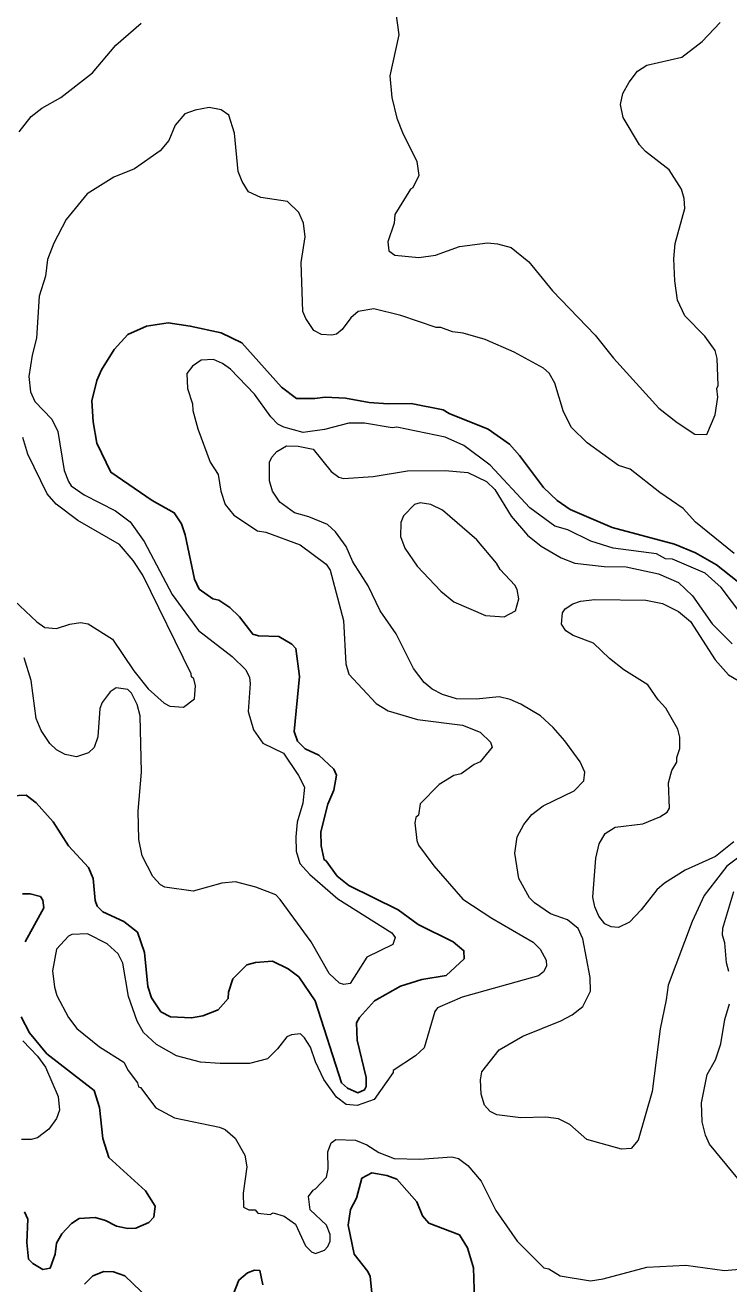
# Model space of a CAD drawing. Extents: x 447.8 to 473.9, y 7733.1 to 7760.8.
# Drawn here: x 469.056 to 470.462, y 7740.688 to 7743.202 of the extents above; entities that cross this region are included whole.
import ezdxf

# ---------------------------------------------------------------- set-up
doc = ezdxf.new("R2010")
doc.units = 0
doc.header["$LTSCALE"] = 0.032
doc.layers.add('1', color=7, linetype='Continuous', lineweight=25)
doc.layers.add('2', color=7, linetype='Continuous', lineweight=13)

msp = doc.modelspace()

# ---------------------------------------------------------------- linework, layer by layer
at = {"layer": '1'}
for points in [[(469.6474, 7741.5905), (469.6613, 7741.6462), (469.6731, 7741.6738), (469.6785, 7741.7039), (469.6732, 7741.7158), (469.6433, 7741.744), (469.6159, 7741.7563), (469.6005, 7741.7716), (469.5937, 7741.791), (469.6048, 7741.9008), (469.597, 7741.9565), (469.5893, 7741.9655), (469.5634, 7741.981), (469.5224, 7741.982), (469.5111, 7741.9853), (469.4844, 7742.02), (469.4656, 7742.0388), (469.4432, 7742.0532), (469.4314, 7742.056), (469.4039, 7742.0756), (469.3944, 7742.0951), (469.3763, 7742.1836), (469.3684, 7742.2057), (469.3541, 7742.2278), (469.3099, 7742.2525), (469.2273, 7742.3089), (469.1995, 7742.3668), (469.192, 7742.4097), (469.1897, 7742.4514), (469.1998, 7742.4919), (469.2087, 7742.5132), (469.2344, 7742.5538), (469.2618, 7742.584), (469.2987, 7742.6009), (469.3419, 7742.6073), (469.3861, 7742.6008), (469.4481, 7742.5871), (469.4891, 7742.5674), (469.5688, 7742.479), (469.5986, 7742.4562), (469.635, 7742.4558), (469.6558, 7742.459), (469.6963, 7742.4568), (469.7438, 7742.4484), (469.782, 7742.4454), (469.8277, 7742.4461), (469.8918, 7742.4333), (469.9033, 7742.426), (469.9816, 7742.3948), (470.0239, 7742.3649), (470.0444, 7742.3424), (470.092, 7742.2781), (470.1195, 7742.2521), (470.1451, 7742.2346), (470.2293, 7742.1983), (470.3539, 7742.1655), (470.3955, 7742.1479), (470.4376, 7742.1242), (470.4789, 7742.0916)], [(469.0284, 7741.6623), (469.0582, 7741.6637), (469.0782, 7741.6486), (469.1125, 7741.6104), (469.1426, 7741.5626), (469.1832, 7741.5195), (469.192, 7741.4971), (469.1961, 7741.4532), (469.2004, 7741.4423), (469.2112, 7741.431), (469.2537, 7741.4113), (469.2808, 7741.3899), (469.2946, 7741.3496), (469.3013, 7741.2815), (469.3086, 7741.2592), (469.3274, 7741.2312), (469.3468, 7741.2214), (469.3888, 7741.219), (469.4116, 7741.2232), (469.4421, 7741.2351), (469.462, 7741.2575), (469.4623, 7741.2704), (469.4711, 7741.2967), (469.4994, 7741.3248), (469.5168, 7741.3295), (469.5507, 7741.3324), (469.5821, 7741.3169), (469.6032, 7741.3007), (469.6361, 7741.2534), (469.6883, 7741.0892), (469.7004, 7741.0784), (469.7211, 7741.0694), (469.7344, 7741.0753), (469.7379, 7741.0823), (469.7379, 7741.0998), (469.7195, 7741.1746), (469.7187, 7741.209), (469.7246, 7741.22), (469.7542, 7741.2528), (469.8065, 7741.2821), (469.8489, 7741.296), (469.8974, 7741.304), (469.9334, 7741.3369), (469.9332, 7741.353), (469.9118, 7741.3712), (469.8414, 7741.4053), (469.8017, 7741.4348), (469.7031, 7741.4837)], [(469.7031, 7741.4837), (469.68, 7741.5023), (469.6571, 7741.5336), (469.6535, 7741.5348), (469.648, 7741.5627), (469.6474, 7741.5905)], [(469.0561, 7741.3712), (469.0939, 7741.4385), (469.0915, 7741.4544), (469.0869, 7741.4617), (469.0662, 7741.4666), (469.051, 7741.4666)], [(469.0547, 7740.8317), (469.0615, 7740.8167), (469.0598, 7740.7701), (469.0631, 7740.7368), (469.0717, 7740.7283), (469.0915, 7740.7166), (469.1063, 7740.7192), (469.1163, 7740.7468), (469.1192, 7740.7693), (469.1296, 7740.7876), (469.1487, 7740.8085), (469.1639, 7740.8182), (469.196, 7740.8205), (469.2169, 7740.8141), (469.239, 7740.8031), (469.2615, 7740.7982), (469.2774, 7740.7989), (469.3033, 7740.8102), (469.3132, 7740.8212), (469.316, 7740.8429), (469.297, 7740.8735), (469.2234, 7740.9401), (469.2112, 7740.9781), (469.2049, 7741.0399), (469.1941, 7741.0741), (469.0993, 7741.1474), (469.0649, 7741.1894), (469.0486, 7741.221)], [(469.9544, 7740.6559), (469.9523, 7740.7195), (469.9399, 7740.7596), (469.9242, 7740.7856), (469.8628, 7740.8088), (469.8501, 7740.8234), (469.8387, 7740.8513), (469.7987, 7740.8966), (469.7793, 7740.904), (469.7492, 7740.9094), (469.7291, 7740.8987), (469.7184, 7740.8589), (469.7066, 7740.8363), (469.7019, 7740.805), (469.7135, 7740.7469), (469.7409, 7740.7126), (469.7458, 7740.7022), (469.7498, 7740.6631)], [(469.3358, 7740.6264), (469.2552, 7740.7035), (469.2329, 7740.7115), (469.2137, 7740.7123), (469.1913, 7740.7035), (469.1747, 7740.687)], [(469.5311, 7740.6859), (469.5251, 7740.7147), (469.5147, 7740.7154), (469.5007, 7740.7099), (469.483, 7740.6953), (469.4593, 7740.6338)]]:
    msp.add_lwpolyline(points, dxfattribs=at)
at = {"layer": '2'}
for points in [[(469.797, 7743.2257), (469.8029, 7743.1825), (469.7853, 7743.1006), (469.7892, 7743.0574), (469.7992, 7743.0159), (469.8103, 7742.9874), (469.8393, 7742.9293), (469.8429, 7742.9016), (469.831, 7742.8769), (469.8261, 7742.874), (469.7949, 7742.8234), (469.794, 7742.8062), (469.7813, 7742.7688), (469.7829, 7742.7512), (469.7951, 7742.7423), (469.8427, 7742.7379), (469.8764, 7742.7421), (469.9243, 7742.7597), (469.98, 7742.7668), (470.0005, 7742.7653), (470.0275, 7742.7578), (470.0625, 7742.7291), (470.1101, 7742.6712), (470.1954, 7742.5827), (470.232, 7742.5365), (470.3228, 7742.4368), (470.3589, 7742.4081), (470.3944, 7742.385), (470.4182, 7742.3844), (470.4353, 7742.4234), (470.4402, 7742.459), (470.4385, 7742.4758), (470.4409, 7742.4823), (470.4393, 7742.5363), (470.4354, 7742.5518), (470.4146, 7742.5806)], [(469.0442, 7742.989), (469.0684, 7743.0191), (469.0897, 7743.0363), (469.1274, 7743.0572), (469.1909, 7743.1065), (469.2372, 7743.1615), (469.288, 7743.2057)], [(470.3553, 7742.7657), (470.3743, 7742.8357), (470.3734, 7742.8557), (470.3678, 7742.8745), (470.3429, 7742.913), (470.2961, 7742.9496), (470.2838, 7742.9626), (470.2511, 7743.0176), (470.2462, 7743.043), (470.2506, 7743.0654), (470.263, 7743.088), (470.2801, 7743.1101), (470.2985, 7743.1216), (470.3682, 7743.1381), (470.4094, 7743.169), (470.4452, 7743.2069)], [(470.4732, 7742.1462), (470.3958, 7742.2092), (470.3714, 7742.2367), (470.3244, 7742.2682), (470.2652, 7742.3151), (470.242, 7742.3226), (470.1791, 7742.3674), (470.1478, 7742.398), (470.1321, 7742.4292), (470.1147, 7742.4864), (470.1031, 7742.5065), (470.0924, 7742.5166), (470.0332, 7742.5487), (469.9757, 7742.574), (469.9316, 7742.5865), (469.9101, 7742.5895), (469.887, 7742.5977), (469.8774, 7742.5979), (469.8073, 7742.6221), (469.753, 7742.6352), (469.722, 7742.6297), (469.7072, 7742.6174), (469.6899, 7742.5938), (469.6786, 7742.5849), (469.6693, 7742.5825), (469.6483, 7742.5837), (469.6331, 7742.592), (469.617, 7742.616), (469.6111, 7742.6299), (469.6081, 7742.7279), (469.6161, 7742.7787), (469.6122, 7742.8063), (469.6031, 7742.8276), (469.5802, 7742.8495), (469.527, 7742.8576), (469.5029, 7742.8692), (469.4898, 7742.8896), (469.4822, 7742.9098), (469.4743, 7742.9861), (469.4631, 7743.0222), (469.448, 7743.0327), (469.4238, 7743.037), (469.3961, 7743.0321), (469.3755, 7743.0247), (469.3563, 7743.0021), (469.3431, 7742.9714), (469.3259, 7742.9505), (469.2749, 7742.9145), (469.2332, 7742.8984), (469.1803, 7742.8648), (469.1382, 7742.8138), (469.1134, 7742.7665), (469.1009, 7742.7338), (469.0967, 7742.7002), (469.0843, 7742.6608), (469.0791, 7742.5764), (469.0703, 7742.5427), (469.0639, 7742.4998), (469.0669, 7742.4693), (469.0759, 7742.4504), (469.1099, 7742.4147), (469.1214, 7742.3903), (469.1342, 7742.3122), (469.1426, 7742.2902), (469.1485, 7742.282), (469.1745, 7742.2639), (469.2371, 7742.2317), (469.266, 7742.2095), (469.2938, 7742.1704), (469.3501, 7742.0644), (469.4026, 7741.9928), (469.4697, 7741.941), (469.4973, 7741.9142), (469.5043, 7741.8986), (469.5062, 7741.8867), (469.5022, 7741.8309)], [(470.4146, 7742.5806), (470.3742, 7742.6212), (470.36, 7742.6528), (470.3542, 7742.691), (470.3528, 7742.7351), (470.3553, 7742.7657)], [(470.2311, 7742.1574), (470.1864, 7742.1712), (470.1406, 7742.1936), (470.1149, 7742.2009), (470.0649, 7742.2379), (469.9853, 7742.3231), (469.9332, 7742.3622), (469.8953, 7742.3787), (469.7989, 7742.3989), (469.7897, 7742.3974), (469.7344, 7742.407), (469.7032, 7742.407), (469.6546, 7742.3941), (469.6116, 7742.3885), (469.5731, 7742.3989), (469.5613, 7742.4048), (469.5475, 7742.4194), (469.5146, 7742.4649), (469.4665, 7742.5149), (469.4504, 7742.5262), (469.4328, 7742.534), (469.4077, 7742.5327), (469.3907, 7742.5205), (469.3797, 7742.506), (469.3805, 7742.476), (469.3908, 7742.4454), (469.3913, 7742.4321), (469.4012, 7742.3952), (469.4263, 7742.3289), (469.4417, 7742.3041), (469.447, 7742.2712), (469.4563, 7742.2445), (469.4731, 7742.2229), (469.5209, 7742.1916), (469.5369, 7742.189), (469.6056, 7742.1639), (469.6578, 7742.1253), (469.6657, 7742.1132), (469.6921, 7742.0124), (469.6969, 7741.9262), (469.7029, 7741.9058), (469.7579, 7741.8466), (469.7815, 7741.832), (469.8405, 7741.815), (469.9303, 7741.8039), (469.9655, 7741.7897), (469.9864, 7741.7696), (469.9892, 7741.7594), (469.9658, 7741.7307), (469.9535, 7741.7252), (469.9274, 7741.7066), (469.9132, 7741.703), (469.8833, 7741.6849), (469.8457, 7741.6465), (469.8421, 7741.6241), (469.8372, 7741.6191), (469.8353, 7741.6089), (469.8388, 7741.5734), (469.8425, 7741.5642), (469.8732, 7741.523), (469.931, 7741.4564), (469.9886, 7741.4179), (470.0712, 7741.3701), (470.0856, 7741.3563), (470.0971, 7741.3345), (470.0978, 7741.3226), (470.0921, 7741.3112), (470.0822, 7741.3027), (469.9298, 7741.2602), (469.8802, 7741.2394), (469.8748, 7741.2319), (469.8534, 7741.1592), (469.836, 7741.1432), (469.7918, 7741.1138), (469.7915, 7741.11), (469.7536, 7741.0562), (469.72, 7741.0443), (469.6976, 7741.046), (469.6782, 7741.0608), (469.6532, 7741.0961), (469.6363, 7741.1313), (469.6264, 7741.1607), (469.6146, 7741.1795), (469.6068, 7741.1869), (469.5883, 7741.1853), (469.5792, 7741.181), (469.5607, 7741.1571), (469.5407, 7741.1375), (469.5045, 7741.1277), (469.4458, 7741.1277), (469.407, 7741.1309), (469.3585, 7741.1432), (469.319, 7741.1657), (469.2931, 7741.19), (469.28, 7741.2123)], [(469.0232, 7742.0636), (469.0793, 7742.0099), (469.0957, 7741.9989), (469.1188, 7741.9966), (469.1454, 7742.0055), (469.1672, 7742.0085), (469.1824, 7742.0061), (469.2311, 7741.9757), (469.2734, 7741.9123), (469.3021, 7741.876), (469.3342, 7741.8473), (469.3454, 7741.8419), (469.3729, 7741.8395), (469.3947, 7741.8563), (469.3965, 7741.8825), (469.3932, 7741.896), (469.3886, 7741.9004), (469.3883, 7741.9064), (469.2914, 7742.1032), (469.2721, 7742.1326), (469.2449, 7742.1648), (469.1614, 7742.2123), (469.1185, 7742.2449), (469.1, 7742.2654), (469.0617, 7742.3446), (469.0518, 7742.3785)], [(470.1115, 7741.7989), (470.086, 7741.8221), (470.0465, 7741.8458), (470.0256, 7741.8552), (470.0032, 7741.8603), (469.9578, 7741.8555), (469.9185, 7741.8564), (469.8905, 7741.865), (469.8697, 7741.8753), (469.8534, 7741.889), (469.8324, 7741.9166), (469.7974, 7741.9859), (469.7656, 7742.0318), (469.7419, 7742.0822), (469.7113, 7742.1298), (469.6978, 7742.1608), (469.6764, 7742.1895), (469.6602, 7742.2043), (469.6232, 7742.2199), (469.5943, 7742.2279), (469.5655, 7742.2491), (469.5505, 7742.2711), (469.5446, 7742.2918), (469.5447, 7742.3288), (469.5494, 7742.3392), (469.5595, 7742.3503), (469.5784, 7742.3613), (469.6019, 7742.3612), (469.6318, 7742.3549), (469.668, 7742.3101), (469.6829, 7742.2987), (469.6924, 7742.2964), (469.7514, 7742.3004), (469.8205, 7742.3116), (469.8957, 7742.3123), (469.941, 7742.308), (469.9782, 7742.29), (469.995, 7742.2741), (470.0272, 7742.2208), (470.0601, 7742.1832), (470.0877, 7742.1615), (470.1272, 7742.1378), (470.1547, 7742.1272), (470.2134, 7742.1208), (470.2573, 7742.1199), (470.322, 7742.106), (470.3621, 7742.0883), (470.39, 7742.0619), (470.429, 7742.006), (470.4694, 7741.9664)], [(470.4471, 7742.0785), (470.4152, 7742.1071), (470.3501, 7742.1351), (470.3358, 7742.1361), (470.3179, 7742.1456), (470.2311, 7742.1574)], [(470.4886, 7742.024), (470.4471, 7742.0785)], [(470.4727, 7741.5706), (470.4359, 7741.5415), (470.375, 7741.5142), (470.3341, 7741.4881), (470.3187, 7741.4751), (470.2874, 7741.4349), (470.264, 7741.41), (470.2419, 7741.3994), (470.2272, 7741.4009), (470.2149, 7741.4067), (470.2028, 7741.4219), (470.1949, 7741.4407), (470.1909, 7741.4602), (470.1966, 7741.5379), (470.2031, 7741.5666), (470.2151, 7741.587), (470.2353, 7741.5997), (470.2905, 7741.6065), (470.3246, 7741.6209), (470.339, 7741.6302), (470.344, 7741.6379), (470.3416, 7741.6882), (470.3485, 7741.7131), (470.3586, 7741.73), (470.3584, 7741.7388), (470.3648, 7741.7569), (470.3647, 7741.7795), (470.3603, 7741.7959), (470.3365, 7741.8373), (470.3213, 7741.8541), (470.3006, 7741.8842), (470.2524, 7741.9141), (470.2241, 7741.9365), (470.1922, 7741.9672), (470.1515, 7741.9828), (470.1369, 7741.9921), (470.1282, 7742.0055), (470.13, 7742.0282), (470.1354, 7742.0362), (470.1505, 7742.0457), (470.1659, 7742.051), (470.1949, 7742.0544), (470.2965, 7742.0534), (470.3301, 7742.0468), (470.3621, 7742.0306), (470.3861, 7742.0104), (470.435, 7741.9342), (470.4619, 7741.9042), (470.5389, 7741.859)], [(469.6143, 7741.6801), (469.6113, 7741.6481), (469.6001, 7741.6096), (469.5969, 7741.5808), (469.5981, 7741.5518), (469.605, 7741.5274), (469.6254, 7741.5053), (469.6812, 7741.4567), (469.7892, 7741.3889), (469.7957, 7741.3793), (469.7907, 7741.3657), (469.7391, 7741.3403), (469.7055, 7741.2876), (469.6931, 7741.2856), (469.6845, 7741.2884), (469.6638, 7741.3079), (469.6277, 7741.371), (469.5661, 7741.4557), (469.5569, 7741.4646), (469.5174, 7741.48), (469.4766, 7741.4909), (469.4496, 7741.4884), (469.3919, 7741.4723), (469.3355, 7741.4799), (469.3267, 7741.4846), (469.3117, 7741.5011), (469.2903, 7741.5427), (469.2835, 7741.5753), (469.2819, 7741.6322), (469.2889, 7741.7096), (469.2858, 7741.8225), (469.2802, 7741.8452), (469.269, 7741.8674), (469.2616, 7741.8747), (469.2384, 7741.8785), (469.226, 7741.87), (469.2101, 7741.8489), (469.2056, 7741.8367), (469.2015, 7741.7801), (469.194, 7741.7589), (469.1826, 7741.7482), (469.1592, 7741.7401), (469.1364, 7741.745), (469.1191, 7741.7545), (469.1056, 7741.7671), (469.0881, 7741.7932), (469.0784, 7741.8171), (469.0686, 7741.8931), (469.0541, 7741.938)], [(469.5022, 7741.8309), (469.5123, 7741.7943), (469.5315, 7741.7676), (469.5728, 7741.7479), (469.6028, 7741.7028), (469.6143, 7741.6801)], [(470.0739, 7741.4489), (470.0642, 7741.4589), (470.0431, 7741.4972), (470.0346, 7741.5481), (470.0395, 7741.5806), (470.0528, 7741.6055), (470.0689, 7741.6252), (470.0912, 7741.6428), (470.1533, 7741.6725), (470.1724, 7741.6923), (470.1748, 7741.71), (470.1651, 7741.7305), (470.1349, 7741.7726), (470.1115, 7741.7989)], [(470.5056, 7741.5571), (470.4585, 7741.5218), (470.4133, 7741.4636), (470.389, 7741.4116), (470.3409, 7741.2846), (470.3375, 7741.255), (470.3254, 7741.197), (470.3094, 7741.0719), (470.2813, 7740.9747), (470.2675, 7740.9583), (470.2478, 7740.9569), (470.1787, 7740.9764), (470.1449, 7741.0061), (470.1223, 7741.0177), (470.0965, 7741.021), (470.0467, 7741.0194), (469.999, 7741.0251), (469.9858, 7741.0323), (469.9744, 7741.0449), (469.9672, 7741.0665), (469.9664, 7741.0954), (469.9688, 7741.1113), (470.0038, 7741.1554), (470.0508, 7741.1823), (470.1269, 7741.213), (470.1493, 7741.225), (470.171, 7741.242), (470.1859, 7741.2722), (470.1852, 7741.2996)], [(470.4625, 7741.3117), (470.4578, 7741.3288), (470.4545, 7741.3691), (470.4498, 7741.3844), (470.4506, 7741.3985), (470.4723, 7741.4716)], [(470.1852, 7741.2996), (470.1706, 7741.3772), (470.1611, 7741.3977), (470.14, 7741.4147), (470.1064, 7741.4267), (470.0739, 7741.4489)], [(469.1808, 7741.3872), (469.1496, 7741.3856), (469.1428, 7741.3821), (469.1192, 7741.3565), (469.1112, 7741.3132), (469.1148, 7741.2806), (469.1194, 7741.264), (469.1427, 7741.2201), (469.1597, 7741.1979), (469.2046, 7741.1614), (469.2534, 7741.1309), (469.2624, 7741.1136), (469.2808, 7741.0892), (469.283, 7741.0811), (469.2866, 7741.0801), (469.3173, 7741.0393), (469.3544, 7741.0195), (469.4448, 7741.0008), (469.4557, 7740.9961), (469.4758, 7740.9785), (469.4954, 7740.945), (469.499, 7740.9217), (469.4919, 7740.8689), (469.4929, 7740.8408), (469.5035, 7740.8357), (469.5156, 7740.8357), (469.521, 7740.8292), (469.5457, 7740.8263), (469.552, 7740.8294), (469.5738, 7740.823), (469.5967, 7740.8068), (469.6165, 7740.7635), (469.6286, 7740.7519), (469.6364, 7740.7486), (469.6542, 7740.7553), (469.6608, 7740.7621), (469.6657, 7740.773), (469.6658, 7740.7867), (469.6584, 7740.8052), (469.6259, 7740.8357), (469.6226, 7740.8625), (469.6316, 7740.8752), (469.6366, 7740.8775), (469.6585, 7740.9011), (469.6617, 7740.9176), (469.6609, 7740.9517), (469.6677, 7740.9697), (469.6774, 7740.9761), (469.7164, 7740.9745), (469.7389, 7740.9652), (469.763, 7740.9499), (469.794, 7740.9381), (469.8449, 7740.9369), (469.9092, 7740.9415), (469.9221, 7740.9384), (469.9412, 7740.9242), (469.9672, 7740.8929), (469.997, 7740.8345), (470.0393, 7740.7732), (470.0928, 7740.7201), (470.1026, 7740.7177), (470.1253, 7740.7038), (470.1862, 7740.694)], [(469.28, 7741.2123), (469.2626, 7741.2618), (469.2514, 7741.3285), (469.2424, 7741.3471), (469.2201, 7741.3672), (469.1808, 7741.3872)], [(470.4807, 7740.8981), (470.4238, 7740.9671), (470.4159, 7740.9847), (470.4092, 7741.0117), (470.4081, 7741.0491), (470.4193, 7741.1059), (470.4356, 7741.1354), (470.4466, 7741.1671), (470.4547, 7741.2155), (470.4641, 7741.2471)], [(469.0516, 7741.1735), (469.0812, 7741.1423), (469.097, 7741.1209), (469.1224, 7741.0623), (469.1247, 7741.0347)], [(469.1247, 7741.0347), (469.1191, 7741.0178), (469.1036, 7740.9967), (469.0807, 7740.9794), (469.0683, 7740.976), (469.0487, 7740.9762)], [(470.1862, 7740.694), (470.2114, 7740.6977), (470.2987, 7740.7212), (470.3763, 7740.7252), (470.4539, 7740.7148), (470.4911, 7740.7179)]]:
    msp.add_lwpolyline(points, dxfattribs=at)
msp.add_lwpolyline([(470.0393, 7742.0744), (470.0347, 7742.0836), (470.0053, 7742.1146), (469.9981, 7742.1275), (469.9588, 7742.1739), (469.8902, 7742.2329), (469.8667, 7742.2446), (469.8454, 7742.2474), (469.8342, 7742.2442), (469.8126, 7742.222), (469.8068, 7742.2086), (469.8062, 7742.1806), (469.815, 7742.1574), (469.8396, 7742.1213), (469.8867, 7742.071), (469.9131, 7742.0502), (469.9765, 7742.023), (470.0133, 7742.0198), (470.0363, 7742.0322), (470.0425, 7742.0563)], close=True, dxfattribs=at)

doc.saveas('drawing.dxf')
